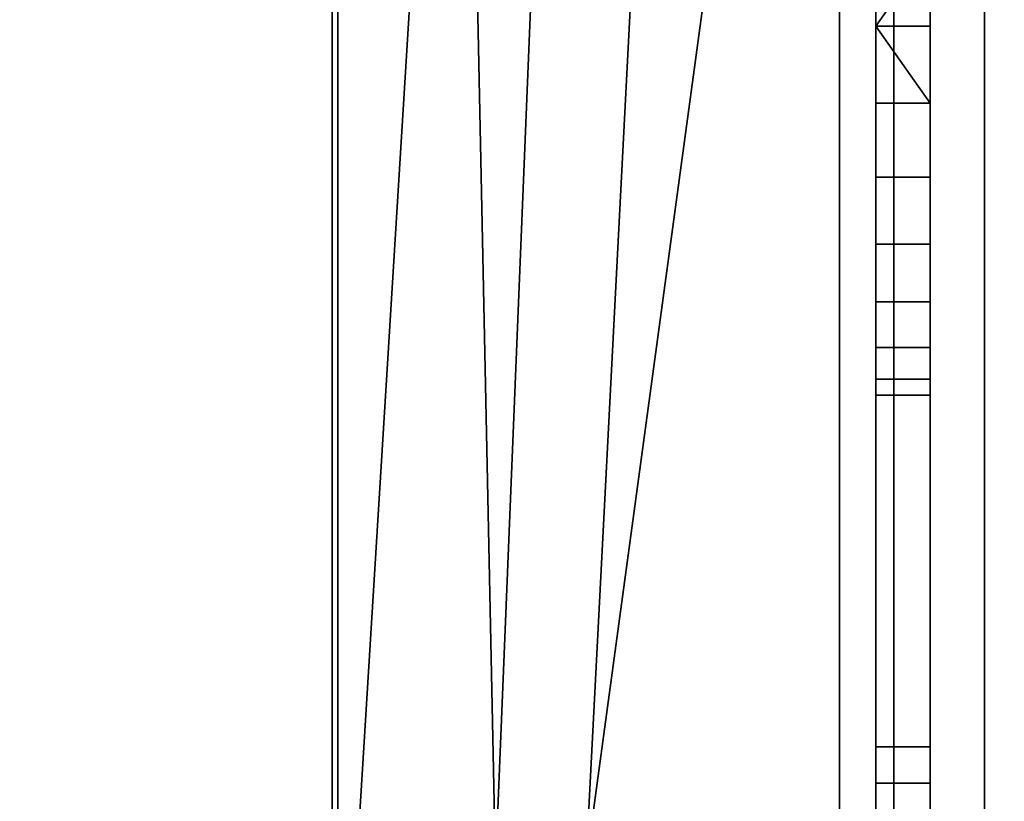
# Model space of a CAD drawing. Header units: millimetres. Extents: x -603 to 3703, y -115 to 249.
# Tile 660 of 1056: x 1950 to 1977, y 21 to 43. Entities that reach past the tile are written whole.
import ezdxf

# ---------------------------------------------------------------- set-up
doc = ezdxf.new("R2010")
doc.units = ezdxf.units.MM
doc.layers.add('152', color=7, linetype='Continuous', true_color=0xffffff)

# ---------------------------------------------------------------- blocks, each defined once
blk = doc.blocks.new('UG_SURFACE_002')
at = {"layer": '152', "color": 252, "linetype": 'Continuous', "lineweight": 35}
for points in [[(2165, -13.3, 2212.25), (2165, 230.4, 2212.25), (835, 230.4, 2212.25), (835, -13.3, 2212.25)], [(985, -13.3, 2062.25), (985, 230.4, 2062.25), (2015, 230.4, 2062.25), (2015, -13.3, 2062.25)]]:
    blk.add_3dface(points, dxfattribs=at)
blk = doc.blocks.new('UG_SURFACE_111')
at = {"layer": '152', "color": 7, "linetype": 'Continuous', "lineweight": 35}
for points in [[(1958.65, 11.15, 2003.9), (1958.65, 229.15, 2003.9), (1041.35, 229.15, 2003.9), (1041.35, 11.15, 2003.9)], [(1041.5, 11.15, 2003.75), (1041.5, 229.15, 2003.75), (1958.5, 229.15, 2003.75), (1958.5, 11.15, 2003.75)], [(1958.5, 11.15, 2003.75), (1958.5, 229.15, 2003.75), (1958.65, 229.15, 2003.9), (1958.65, 11.15, 2003.9)]]:
    blk.add_3dface(points, dxfattribs=at)
blk = doc.blocks.new('UG_SURFACE_112')
at = {"layer": '152', "color": 41, "linetype": 'Continuous', "lineweight": 35}
for points in [[(1958.65, 229.15, 2003.9), (1958.65, 11.15, 2003.9), (1041.35, 11.15, 2003.9), (1041.35, 229.15, 2003.9)], [(1963, 19.5, 2008.25), (1958.65, 229.15, 2003.9), (1970.5, 229.15, 2015.75), (1970.5, 203.3, 2015.75)], [(1963, 19.5, 2008.25), (1963, 11.15, 2008.25), (1958.65, 11.15, 2003.9), (1958.65, 229.15, 2003.9)], [(1972.5, 71, 2017.75), (1965.5, 19.5, 2010.75), (1963, 19.5, 2008.25), (1970.5, 203.3, 2015.75)], [(1972.5, 19, 2017.75), (1972.5, 71, 2017.75), (1027.5, 71, 2017.75), (1027.5, 19, 2017.75)], [(1965.5, 19.5, 2010.75), (1972.5, 71, 2017.75), (1972.5, 19, 2017.75)]]:
    blk.add_3dface(points, dxfattribs=at)
blk = doc.blocks.new('UG_SURFACE_119')
at = {"layer": '152', "color": 7, "linetype": 'Continuous', "lineweight": 35}
for points in [[(1958.5, 11.15, -5.75), (1958.5, 229.15, -5.75), (1958.65, 229.15, -5.75), (1958.65, 11.15, -5.75)], [(1958.5, 229.15, 2003.75), (1958.5, 11.15, 2003.75), (1958.65, 11.15, 2003.9), (1958.65, 229.15, 2003.9)], [(1958.5, 11.15, 2003.75), (1958.5, 229.15, 2003.75), (1958.5, 229.15, -5.75), (1958.5, 11.15, -5.75)], [(1958.65, 11.15, -5.75), (1958.65, 229.15, -5.75), (1958.65, 229.15, 2003.9), (1958.65, 11.15, 2003.9)]]:
    blk.add_3dface(points, dxfattribs=at)
blk = doc.blocks.new('UG_SURFACE_123')
at = {"layer": '152', "color": 41, "linetype": 'Continuous', "lineweight": 35}
for points in [[(1958.65, 229.15, -5.75), (1958.65, 11.15, -5.75), (1958.65, 11.15, 2003.9), (1958.65, 229.15, 2003.9)], [(1958.65, 11.15, -5.75), (1958.65, 229.15, -5.75), (1970.5, 229.15, -5.75), (1970.5, 203.3, -5.75)], [(1970.5, 203.3, 2015.75), (1970.5, 229.15, 2015.75), (1958.65, 229.15, 2003.9), (1958.65, 11.15, 2003.9)], [(1958.65, 11.15, -5.75), (1970.5, 203.3, -5.75), (1963, 19.5, -5.75)], [(1963, 19.5, 2008.25), (1970.5, 203.3, 2015.75), (1958.65, 11.15, 2003.9)], [(1970.5, 203.3, -5.75), (1972.5, 71, -5.75), (1965.5, 19.5, -5.75), (1963, 19.5, -5.75)], [(1963, 19.5, 2008.25), (1965.5, 19.5, 2010.75), (1975, 203.3, 2020.25), (1970.5, 203.3, 2015.75)], [(1972.5, 71, 2017.75), (1975, 203.3, 2020.25), (1965.5, 19.5, 2010.75)], [(1965.5, 19.5, -5.75), (1972.5, 71, -5.75), (1972.5, 19, -5.75)], [(1972.5, 19, 2017.75), (1972.5, 71, 2017.75), (1965.5, 19.5, 2010.75)], [(1972.5, 19, -5.75), (1972.5, 71, -5.75), (1972.5, 71, 2017.75), (1972.5, 19, 2017.75)]]:
    blk.add_3dface(points, dxfattribs=at)
blk = doc.blocks.new('UG_SURFACE_128')
at = {"layer": '152', "color": 252, "linetype": 'Continuous', "lineweight": 35}
for points in [[(1974, 69.5, 2020.25), (1026, 69.5, 2020.25), (1671.3, 22.801, 2020.25), (1673.8, 22.801, 2020.25)], [(1026, 69.5, 2018.75), (1974, 69.5, 2018.75), (1922.7, 22.801, 2018.75), (1920.2, 22.801, 2018.75)], [(1974, 69.5, 2020.25), (1673.8, 22.801, 2020.25), (1685.2, 22.801, 2020.25)], [(1685.2, 22.801, 2020.25), (1687.7, 22.801, 2020.25), (1974, 69.5, 2020.25)], [(1974, 69.5, 2020.25), (1687.7, 22.801, 2020.25), (1906.3, 22.801, 2020.25)], [(1906.3, 22.801, 2020.25), (1908.8, 22.801, 2020.25), (1974, 69.5, 2020.25)], [(1974, 69.5, 2020.25), (1908.8, 22.801, 2020.25), (1920.2, 22.801, 2020.25)], [(1920.2, 22.801, 2020.25), (1922.7, 22.801, 2020.25), (1974, 69.5, 2020.25)], [(1922.7, 22.801, 2020.25), (1922.7, 18.08, 2020.25), (1974, 18.08, 2020.25), (1974, 69.5, 2020.25)], [(1974, 69.5, 2018.75), (1974, 18.08, 2018.75), (1922.7, 18.08, 2018.75), (1922.7, 22.801, 2018.75)], [(1974, 18.08, 2018.75), (1974, 69.5, 2018.75), (1974, 69.5, 2020.25), (1974, 18.08, 2020.25)]]:
    blk.add_3dface(points, dxfattribs=at)
blk = doc.blocks.new('UG_SURFACE_129')
at = {"layer": '152', "color": 252, "linetype": 'Continuous', "lineweight": 35}
for points in [[(1973.5, 69.5, -5.75), (1973.5, 52.894, 133.679), (1973.5, 40.569, 701.974), (1973.5, 42.7, 701.75)], [(1973.5, 42.7, 701.75), (1973.5, 44.831, 701.974), (1973.5, 69.5, -5.75)], [(1973.5, 69.5, -5.75), (1973.5, 22.801, 73.95), (1973.5, 22.801, 76.45), (1973.5, 51.577, 129.625)], [(1973.5, 69.5, -5.75), (1973.5, 22.801, 60.05), (1973.5, 22.801, 62.55)], [(1973.5, 46.869, 1875.114), (1973.5, 42.7, 1876), (1973.5, 18.08, 2006.25), (1973.5, 69.5, 2006.25)], [(1973.5, 22.801, 62.55), (1973.5, 22.801, 73.95), (1973.5, 69.5, -5.75)], [(1973.5, 69.5, -5.75), (1973.5, 18.08, -5.75), (1973.5, 18.08, 60.05), (1973.5, 22.801, 60.05)], [(1975, 18.08, 2006.25), (1975, 69.5, 2006.25), (1973.5, 69.5, 2006.25), (1973.5, 18.08, 2006.25)], [(1973.5, 18.08, -5.75), (1973.5, 69.5, -5.75), (1975, 69.5, -5.75), (1975, 18.08, -5.75)], [(1975, 69.5, -5.75), (1975, 22.801, 73.95), (1975, 22.801, 62.55)], [(1975, 22.801, 62.55), (1975, 22.801, 60.05), (1975, 69.5, -5.75)], [(1975, 22.801, 76.45), (1975, 22.801, 73.95), (1975, 69.5, -5.75), (1975, 44.831, 124.724)], [(1975, 69.5, 2006.25), (1975, 22.801, 1936.45), (1975, 22.801, 1933.95), (1975, 52.448, 1868.917)], [(1975, 52.894, 1287.929), (1975, 42.7, 722.25), (1975, 46.869, 721.364), (1975, 69.5, 2006.25)], [(1975, 69.5, 2006.25), (1975, 18.08, 2006.25), (1975, 18.08, 1936.45), (1975, 22.801, 1936.45)], [(1975, 22.801, 60.05), (1975, 18.08, 60.05), (1975, 18.08, -5.75), (1975, 69.5, -5.75)], [(1973.5, 52.894, 133.679), (1973.5, 36.675, 703.708), (1973.5, 40.569, 701.974)], [(1973.5, 32.506, 710.929), (1973.5, 33.823, 706.875), (1973.5, 52.894, 133.679), (1973.5, 52.448, 137.917)], [(1973.5, 33.823, 706.875), (1973.5, 36.675, 703.708), (1973.5, 52.894, 133.679)], [(1975, 52.894, 1287.929), (1975, 44.831, 1855.724), (1975, 40.569, 1855.724), (1975, 22.801, 1626.45)], [(1975, 22.801, 1626.45), (1975, 22.801, 1623.95), (1975, 52.894, 1287.929)], [(1975, 52.894, 1287.929), (1975, 38.531, 721.364), (1975, 42.7, 722.25)], [(1975, 52.894, 1287.929), (1975, 51.577, 1283.875), (1975, 32.506, 710.929), (1975, 32.952, 715.167)], [(1975, 32.952, 715.167), (1975, 35.083, 718.859), (1975, 52.894, 1287.929)], [(1975, 52.448, 1292.167), (1975, 52.894, 1287.929), (1975, 22.801, 1623.95)], [(1975, 52.894, 1287.929), (1975, 35.083, 718.859), (1975, 38.531, 721.364)], [(1973.5, 52.448, 137.917), (1973.5, 50.317, 141.609), (1973.5, 32.506, 710.929)], [(1975, 50.317, 1295.859), (1975, 52.448, 1292.167), (1975, 22.801, 1623.95)], [(1975, 50.317, 1872.609), (1975, 52.448, 1868.917), (1975, 22.801, 1933.95)], [(1973.5, 48.725, 126.458), (1973.5, 51.577, 129.625), (1973.5, 22.801, 76.45)], [(1975, 51.577, 706.875), (1975, 48.725, 703.708), (1975, 42.7, 145), (1975, 46.869, 144.114)], [(1975, 32.506, 710.929), (1975, 51.577, 1283.875), (1975, 48.725, 1280.708)], [(1973.5, 32.506, 710.929), (1973.5, 50.317, 141.609), (1973.5, 46.869, 144.114)], [(1975, 22.801, 1623.95), (1975, 46.869, 1298.364), (1975, 50.317, 1295.859)], [(1975, 50.317, 1872.609), (1975, 22.801, 1933.95), (1975, 22.801, 1922.55)], [(1975, 22.801, 1922.55), (1975, 22.801, 1920.05), (1975, 50.317, 1872.609)], [(1975, 46.869, 1875.114), (1975, 50.317, 1872.609), (1975, 22.801, 1920.05)], [(1973.5, 44.831, 124.724), (1973.5, 48.725, 126.458), (1973.5, 22.801, 76.45)], [(1975, 48.725, 703.708), (1975, 44.831, 701.974), (1975, 42.7, 145)], [(1975, 48.725, 1280.708), (1975, 44.831, 1278.974), (1975, 32.506, 710.929)], [(1973.5, 46.869, 1875.114), (1975, 46.869, 1875.114), (1975, 42.7, 1876), (1973.5, 42.7, 1876)], [(1973.5, 46.869, 721.364), (1973.5, 40.569, 1278.974), (1973.5, 42.7, 1278.75)], [(1973.5, 46.869, 1298.364), (1973.5, 40.569, 1855.724), (1973.5, 42.7, 1855.5)], [(1973.5, 42.7, 1278.75), (1973.5, 44.831, 1278.974), (1973.5, 46.869, 721.364)], [(1973.5, 46.869, 721.364), (1973.5, 33.823, 1283.875), (1973.5, 36.675, 1280.708)], [(1973.5, 42.7, 1855.5), (1973.5, 44.831, 1855.724), (1973.5, 46.869, 1298.364)], [(1973.5, 46.869, 1298.364), (1973.5, 33.823, 1860.625), (1973.5, 36.675, 1857.458)], [(1973.5, 36.675, 1280.708), (1973.5, 40.569, 1278.974), (1973.5, 46.869, 721.364)], [(1973.5, 36.675, 1857.458), (1973.5, 40.569, 1855.724), (1973.5, 46.869, 1298.364)], [(1973.5, 46.869, 721.364), (1973.5, 42.7, 722.25), (1973.5, 32.506, 1287.929), (1973.5, 33.823, 1283.875)], [(1973.5, 46.869, 1298.364), (1973.5, 42.7, 1299.25), (1973.5, 32.506, 1864.679), (1973.5, 33.823, 1860.625)], [(1973.5, 46.869, 144.114), (1973.5, 42.7, 145), (1973.5, 32.506, 710.929)], [(1973.5, 46.869, 1298.364), (1975, 46.869, 1298.364), (1975, 42.7, 1299.25), (1973.5, 42.7, 1299.25)], [(1973.5, 46.869, 721.364), (1975, 46.869, 721.364), (1975, 42.7, 722.25), (1973.5, 42.7, 722.25)], [(1973.5, 46.869, 144.114), (1975, 46.869, 144.114), (1975, 42.7, 145), (1973.5, 42.7, 145)], [(1975, 42.7, 1299.25), (1975, 46.869, 1298.364), (1975, 22.801, 1623.95)], [(1975, 42.7, 1876), (1975, 46.869, 1875.114), (1975, 22.801, 1920.05)], [(1975, 40.569, 1855.724), (1975, 44.831, 1855.724), (1973.5, 42.7, 1855.5)], [(1975, 44.831, 1855.724), (1973.5, 44.831, 1855.724), (1973.5, 42.7, 1855.5)], [(1973.5, 42.7, 124.5), (1973.5, 44.831, 124.724), (1973.5, 22.801, 76.45)], [(1975, 40.569, 1278.974), (1975, 44.831, 1278.974), (1973.5, 42.7, 1278.75)], [(1975, 44.831, 1278.974), (1973.5, 44.831, 1278.974), (1973.5, 42.7, 1278.75)], [(1975, 40.569, 701.974), (1975, 44.831, 701.974), (1973.5, 42.7, 701.75)], [(1975, 44.831, 701.974), (1973.5, 44.831, 701.974), (1973.5, 42.7, 701.75)], [(1975, 40.569, 124.724), (1975, 44.831, 124.724), (1973.5, 42.7, 124.5)], [(1975, 44.831, 124.724), (1973.5, 44.831, 124.724), (1973.5, 42.7, 124.5)], [(1975, 22.801, 76.45), (1975, 44.831, 124.724), (1975, 40.569, 124.724)], [(1975, 32.506, 133.679), (1975, 44.831, 701.974), (1975, 40.569, 701.974)], [(1975, 18.08, 1006.45), (1975, 22.801, 1006.45), (1975, 44.831, 1278.974), (1975, 40.569, 1278.974)], [(1975, 44.831, 701.974), (1975, 32.952, 137.917), (1975, 35.083, 141.609)], [(1975, 44.831, 701.974), (1975, 32.506, 133.679), (1975, 32.952, 137.917)], [(1975, 35.083, 141.609), (1975, 38.531, 144.114), (1975, 44.831, 701.974)], [(1975, 38.531, 144.114), (1975, 42.7, 145), (1975, 44.831, 701.974)], [(1975, 22.801, 1006.45), (1975, 22.801, 1003.95), (1975, 32.506, 710.929), (1975, 44.831, 1278.974)], [(1973.5, 42.7, 1855.5), (1973.5, 40.569, 1855.724), (1975, 40.569, 1855.724)], [(1973.5, 42.7, 1876), (1975, 42.7, 1876), (1975, 38.531, 1875.114), (1973.5, 38.531, 1875.114)], [(1973.5, 42.7, 722.25), (1973.5, 18.08, 893.017), (1973.5, 18.08, 942.783)], [(1973.5, 22.801, 76.45), (1973.5, 40.569, 124.724), (1973.5, 42.7, 124.5)], [(1973.5, 42.7, 145), (1973.5, 18.08, 273.017), (1973.5, 18.08, 322.783)], [(1973.5, 42.7, 1876), (1973.5, 22.801, 1920.05), (1973.5, 22.801, 1922.55)], [(1973.5, 18.08, 1920.05), (1973.5, 22.801, 1920.05), (1973.5, 42.7, 1876), (1973.5, 38.531, 1875.114)], [(1973.5, 42.7, 722.25), (1973.5, 18.08, 843.25), (1973.5, 18.08, 893.017)], [(1973.5, 42.7, 145), (1973.5, 38.531, 144.114), (1973.5, 18.08, 223.25), (1973.5, 18.08, 273.017)], [(1973.5, 42.7, 1876), (1973.5, 22.801, 1933.95), (1973.5, 22.801, 1936.45)], [(1973.5, 22.801, 1922.55), (1973.5, 22.801, 1933.95), (1973.5, 42.7, 1876)], [(1973.5, 32.506, 1864.679), (1973.5, 42.7, 1299.25), (1973.5, 22.801, 1623.95), (1973.5, 22.801, 1626.45)], [(1973.5, 42.7, 1299.25), (1973.5, 22.801, 1610.05), (1973.5, 22.801, 1612.55)], [(1973.5, 42.7, 1299.25), (1973.5, 38.531, 1298.364), (1973.5, 22.801, 1313.95), (1973.5, 22.801, 1316.45)], [(1973.5, 42.7, 722.25), (1973.5, 38.531, 721.364), (1973.5, 18.08, 793.483), (1973.5, 18.08, 843.25)], [(1973.5, 18.08, 322.783), (1973.5, 18.08, 370.05), (1973.5, 22.801, 370.05), (1973.5, 42.7, 145)], [(1973.5, 22.801, 1936.45), (1973.5, 18.08, 2006.25), (1973.5, 42.7, 1876)], [(1973.5, 22.801, 1612.55), (1973.5, 22.801, 1623.95), (1973.5, 42.7, 1299.25)], [(1973.5, 22.801, 1316.45), (1973.5, 22.801, 1610.05), (1973.5, 42.7, 1299.25)], [(1973.5, 18.08, 942.783), (1973.5, 18.08, 990.05), (1973.5, 22.801, 990.05), (1973.5, 42.7, 722.25)], [(1973.5, 32.506, 1287.929), (1973.5, 42.7, 722.25), (1973.5, 22.801, 1003.95), (1973.5, 22.801, 1006.45)], [(1973.5, 42.7, 722.25), (1973.5, 22.801, 990.05), (1973.5, 22.801, 992.55)], [(1973.5, 22.801, 992.55), (1973.5, 22.801, 1003.95), (1973.5, 42.7, 722.25)], [(1973.5, 32.506, 710.929), (1973.5, 42.7, 145), (1973.5, 22.801, 693.95), (1973.5, 22.801, 696.45)], [(1973.5, 42.7, 145), (1973.5, 22.801, 680.05), (1973.5, 22.801, 682.55)], [(1973.5, 42.7, 145), (1973.5, 22.801, 383.95), (1973.5, 22.801, 386.45)], [(1973.5, 42.7, 145), (1973.5, 22.801, 370.05), (1973.5, 22.801, 372.55)], [(1973.5, 22.801, 682.55), (1973.5, 22.801, 693.95), (1973.5, 42.7, 145)], [(1973.5, 22.801, 386.45), (1973.5, 22.801, 680.05), (1973.5, 42.7, 145)], [(1973.5, 22.801, 372.55), (1973.5, 22.801, 383.95), (1973.5, 42.7, 145)], [(1973.5, 42.7, 1278.75), (1973.5, 40.569, 1278.974), (1975, 40.569, 1278.974)], [(1973.5, 42.7, 1299.25), (1975, 42.7, 1299.25), (1975, 38.531, 1298.364), (1973.5, 38.531, 1298.364)], [(1973.5, 42.7, 701.75), (1973.5, 40.569, 701.974), (1975, 40.569, 701.974)], [(1973.5, 42.7, 722.25), (1975, 42.7, 722.25), (1975, 38.531, 721.364), (1973.5, 38.531, 721.364)], [(1973.5, 42.7, 124.5), (1973.5, 40.569, 124.724), (1975, 40.569, 124.724)], [(1973.5, 42.7, 145), (1975, 42.7, 145), (1975, 38.531, 144.114), (1973.5, 38.531, 144.114)], [(1975, 38.531, 1298.364), (1975, 42.7, 1299.25), (1975, 22.801, 1623.95), (1975, 22.801, 1612.55)], [(1975, 22.801, 1920.05), (1975, 38.531, 1875.114), (1975, 42.7, 1876)], [(1973.5, 36.675, 1857.458), (1975, 36.675, 1857.458), (1975, 40.569, 1855.724), (1973.5, 40.569, 1855.724)], [(1973.5, 22.801, 76.45), (1973.5, 18.08, 76.45), (1973.5, 36.675, 126.458), (1973.5, 40.569, 124.724)], [(1973.5, 36.675, 1280.708), (1975, 36.675, 1280.708), (1975, 40.569, 1278.974), (1973.5, 40.569, 1278.974)], [(1973.5, 36.675, 703.708), (1975, 36.675, 703.708), (1975, 40.569, 701.974), (1973.5, 40.569, 701.974)], [(1973.5, 36.675, 126.458), (1975, 36.675, 126.458), (1975, 40.569, 124.724), (1973.5, 40.569, 124.724)], [(1975, 40.569, 124.724), (1975, 36.675, 126.458), (1975, 18.08, 76.45), (1975, 22.801, 76.45)], [(1975, 22.801, 1626.45), (1975, 40.569, 1855.724), (1975, 36.675, 1857.458)], [(1975, 40.569, 701.974), (1975, 36.675, 703.708), (1975, 22.801, 693.95), (1975, 32.506, 133.679)], [(1975, 18.08, 1006.45), (1975, 40.569, 1278.974), (1975, 36.675, 1280.708)], [(1973.5, 38.531, 1875.114), (1975, 38.531, 1875.114), (1975, 35.083, 1872.609), (1973.5, 35.083, 1872.609)], [(1973.5, 18.08, 1920.05), (1973.5, 38.531, 1875.114), (1973.5, 35.083, 1872.609)], [(1973.5, 22.801, 1302.55), (1973.5, 22.801, 1313.95), (1973.5, 38.531, 1298.364), (1973.5, 35.083, 1295.859)], [(1973.5, 38.531, 144.114), (1973.5, 35.083, 141.609), (1973.5, 18.08, 173.483), (1973.5, 18.08, 223.25)], [(1973.5, 38.531, 721.364), (1973.5, 35.083, 718.859), (1973.5, 18.08, 743.717), (1973.5, 18.08, 793.483)], [(1973.5, 38.531, 1298.364), (1975, 38.531, 1298.364), (1975, 35.083, 1295.859), (1973.5, 35.083, 1295.859)], [(1973.5, 38.531, 721.364), (1975, 38.531, 721.364), (1975, 35.083, 718.859), (1973.5, 35.083, 718.859)], [(1973.5, 38.531, 144.114), (1975, 38.531, 144.114), (1975, 35.083, 141.609), (1973.5, 35.083, 141.609)], [(1975, 38.531, 1298.364), (1975, 22.801, 1612.55), (1975, 22.801, 1610.05)], [(1975, 22.801, 1610.05), (1975, 22.801, 1316.45), (1975, 38.531, 1298.364)], [(1975, 22.801, 1316.45), (1975, 22.801, 1313.95), (1975, 38.531, 1298.364)], [(1975, 35.083, 1295.859), (1975, 38.531, 1298.364), (1975, 22.801, 1313.95), (1975, 22.801, 1302.55)], [(1975, 35.083, 1872.609), (1975, 38.531, 1875.114), (1975, 22.801, 1920.05)], [(1973.5, 33.823, 1860.625), (1975, 33.823, 1860.625), (1975, 36.675, 1857.458), (1973.5, 36.675, 1857.458)], [(1973.5, 33.823, 129.625), (1973.5, 36.675, 126.458), (1973.5, 18.08, 76.45), (1973.5, 18.08, 123.717)], [(1973.5, 33.823, 1283.875), (1975, 33.823, 1283.875), (1975, 36.675, 1280.708), (1973.5, 36.675, 1280.708)], [(1973.5, 33.823, 706.875), (1975, 33.823, 706.875), (1975, 36.675, 703.708), (1973.5, 36.675, 703.708)], [(1973.5, 33.823, 129.625), (1975, 33.823, 129.625), (1975, 36.675, 126.458), (1973.5, 36.675, 126.458)], [(1975, 18.08, 76.45), (1975, 36.675, 126.458), (1975, 33.823, 129.625)], [(1975, 18.08, 1006.45), (1975, 36.675, 1280.708), (1975, 33.823, 1283.875)], [(1975, 36.675, 1857.458), (1975, 33.823, 1860.625), (1975, 22.801, 1626.45)], [(1975, 36.675, 703.708), (1975, 33.823, 706.875), (1975, 22.801, 696.45), (1975, 22.801, 693.95)], [(1973.5, 35.083, 1872.609), (1975, 35.083, 1872.609), (1975, 32.952, 1868.917), (1973.5, 32.952, 1868.917)], [(1973.5, 35.083, 1872.609), (1973.5, 32.952, 1868.917), (1973.5, 18.08, 1862.83), (1973.5, 18.08, 1920.05)], [(1973.5, 35.083, 1295.859), (1973.5, 32.952, 1292.167), (1973.5, 22.801, 1300.05), (1973.5, 22.801, 1302.55)], [(1973.5, 18.08, 743.717), (1973.5, 35.083, 718.859), (1973.5, 32.952, 715.167)], [(1973.5, 35.083, 141.609), (1973.5, 32.952, 137.917), (1973.5, 18.08, 173.483)], [(1973.5, 35.083, 1295.859), (1975, 35.083, 1295.859), (1975, 32.952, 1292.167), (1973.5, 32.952, 1292.167)], [(1973.5, 35.083, 718.859), (1975, 35.083, 718.859), (1975, 32.952, 715.167), (1973.5, 32.952, 715.167)], [(1973.5, 35.083, 141.609), (1975, 35.083, 141.609), (1975, 32.952, 137.917), (1973.5, 32.952, 137.917)], [(1975, 22.801, 1920.05), (1975, 32.952, 1868.917), (1975, 35.083, 1872.609)], [(1975, 22.801, 1302.55), (1975, 22.801, 1300.05), (1975, 32.952, 1292.167), (1975, 35.083, 1295.859)], [(1973.5, 32.506, 1864.679), (1975, 32.506, 1864.679), (1975, 33.823, 1860.625), (1973.5, 33.823, 1860.625)], [(1973.5, 32.506, 133.679), (1973.5, 33.823, 129.625), (1973.5, 18.08, 123.717)], [(1973.5, 32.506, 1287.929), (1975, 32.506, 1287.929), (1975, 33.823, 1283.875), (1973.5, 33.823, 1283.875)], [(1973.5, 32.506, 710.929), (1975, 32.506, 710.929), (1975, 33.823, 706.875), (1973.5, 33.823, 706.875)], [(1973.5, 32.506, 133.679), (1975, 32.506, 133.679), (1975, 33.823, 129.625), (1973.5, 33.823, 129.625)], [(1975, 18.08, 76.45), (1975, 33.823, 129.625), (1975, 32.506, 133.679)], [(1975, 18.08, 696.45), (1975, 22.801, 696.45), (1975, 33.823, 706.875), (1975, 32.506, 710.929)], [(1975, 33.823, 1860.625), (1975, 32.506, 1864.679), (1975, 22.801, 1626.45)], [(1975, 22.801, 1300.05), (1975, 33.823, 1283.875), (1975, 32.506, 1287.929)], [(1975, 33.823, 1283.875), (1975, 22.801, 1300.05), (1975, 18.08, 1300.05), (1975, 18.08, 1006.45)], [(1973.5, 32.952, 1868.917), (1975, 32.952, 1868.917), (1975, 32.506, 1864.679), (1973.5, 32.506, 1864.679)], [(1973.5, 18.08, 1862.83), (1973.5, 32.952, 1868.917), (1973.5, 32.506, 1864.679)], [(1973.5, 18.08, 123.717), (1973.5, 18.08, 173.483), (1973.5, 32.952, 137.917), (1973.5, 32.506, 133.679)], [(1973.5, 32.952, 1292.167), (1973.5, 32.506, 1287.929), (1973.5, 22.801, 1300.05)], [(1973.5, 22.801, 696.45), (1973.5, 32.952, 715.167), (1973.5, 32.506, 710.929)], [(1973.5, 32.952, 715.167), (1973.5, 22.801, 696.45), (1973.5, 18.08, 696.45), (1973.5, 18.08, 743.717)], [(1973.5, 32.952, 1292.167), (1975, 32.952, 1292.167), (1975, 32.506, 1287.929), (1973.5, 32.506, 1287.929)], [(1973.5, 32.952, 715.167), (1975, 32.952, 715.167), (1975, 32.506, 710.929), (1973.5, 32.506, 710.929)], [(1973.5, 32.952, 137.917), (1975, 32.952, 137.917), (1975, 32.506, 133.679), (1973.5, 32.506, 133.679)], [(1975, 32.506, 1864.679), (1975, 32.952, 1868.917), (1975, 22.801, 1920.05)], [(1975, 32.506, 1287.929), (1975, 32.952, 1292.167), (1975, 22.801, 1300.05)], [(1973.5, 32.506, 1864.679), (1973.5, 18.08, 1743.39), (1973.5, 18.08, 1803.11)], [(1973.5, 32.506, 1864.679), (1973.5, 22.801, 1626.45), (1973.5, 18.08, 1683.67), (1973.5, 18.08, 1743.39)], [(1973.5, 32.506, 1287.929), (1973.5, 18.08, 1183.11), (1973.5, 18.08, 1242.83)], [(1973.5, 32.506, 1287.929), (1973.5, 18.08, 1123.39), (1973.5, 18.08, 1183.11)], [(1973.5, 32.506, 1287.929), (1973.5, 22.801, 1006.45), (1973.5, 18.08, 1063.67), (1973.5, 18.08, 1123.39)], [(1973.5, 18.08, 1803.11), (1973.5, 18.08, 1862.83), (1973.5, 32.506, 1864.679)], [(1973.5, 18.08, 1242.83), (1973.5, 18.08, 1300.05), (1973.5, 22.801, 1300.05), (1973.5, 32.506, 1287.929)], [(1975, 32.506, 133.679), (1975, 22.801, 383.95), (1975, 22.801, 372.55)], [(1975, 22.801, 372.55), (1975, 22.801, 370.05), (1975, 32.506, 133.679)], [(1975, 22.801, 370.05), (1975, 18.08, 76.45), (1975, 32.506, 133.679)], [(1975, 32.506, 133.679), (1975, 22.801, 682.55), (1975, 22.801, 680.05)], [(1975, 32.506, 133.679), (1975, 22.801, 693.95), (1975, 22.801, 682.55)], [(1975, 22.801, 680.05), (1975, 22.801, 386.45), (1975, 32.506, 133.679)], [(1975, 32.506, 710.929), (1975, 22.801, 1003.95), (1975, 22.801, 992.55)], [(1975, 22.801, 386.45), (1975, 22.801, 383.95), (1975, 32.506, 133.679)], [(1975, 22.801, 992.55), (1975, 22.801, 990.05), (1975, 32.506, 710.929)], [(1975, 22.801, 990.05), (1975, 18.08, 696.45), (1975, 32.506, 710.929)], [(1975, 22.801, 1920.05), (1975, 22.801, 1626.45), (1975, 32.506, 1864.679)], [(1973.5, 22.801, 1626.45), (1973.5, 18.08, 1626.45), (1973.5, 18.08, 1683.67)], [(1973.5, 22.801, 1610.05), (1973.5, 18.08, 1493.11), (1973.5, 18.08, 1552.83)], [(1973.5, 22.801, 1610.05), (1973.5, 22.801, 1316.45), (1973.5, 18.08, 1433.39), (1973.5, 18.08, 1493.11)], [(1973.5, 22.801, 1316.45), (1973.5, 18.08, 1373.67), (1973.5, 18.08, 1433.39)], [(1973.5, 22.801, 680.05), (1973.5, 18.08, 583.017), (1973.5, 18.08, 632.783)], [(1973.5, 22.801, 1316.45), (1973.5, 18.08, 1316.45), (1973.5, 18.08, 1373.67)], [(1973.5, 22.801, 680.05), (1973.5, 18.08, 533.25), (1973.5, 18.08, 583.017)], [(1973.5, 22.801, 1006.45), (1973.5, 18.08, 1006.45), (1973.5, 18.08, 1063.67)], [(1973.5, 22.801, 680.05), (1973.5, 22.801, 386.45), (1973.5, 18.08, 483.483), (1973.5, 18.08, 533.25)], [(1973.5, 22.801, 1922.55), (1973.5, 21.801, 1922.55), (1973.5, 21.801, 1933.95), (1973.5, 22.801, 1933.95)], [(1973.5, 18.08, 1552.83), (1973.5, 18.08, 1610.05), (1973.5, 22.801, 1610.05)], [(1973.5, 22.801, 386.45), (1973.5, 18.08, 433.717), (1973.5, 18.08, 483.483)], [(1973.5, 22.801, 1612.55), (1973.5, 21.801, 1612.55), (1973.5, 21.801, 1623.95), (1973.5, 22.801, 1623.95)], [(1973.5, 22.801, 386.45), (1973.5, 18.08, 386.45), (1973.5, 18.08, 433.717)], [(1973.5, 22.801, 1302.55), (1973.5, 21.801, 1302.55), (1973.5, 21.801, 1313.95), (1973.5, 22.801, 1313.95)], [(1973.5, 22.801, 992.55), (1973.5, 21.801, 992.55), (1973.5, 21.801, 1003.95), (1973.5, 22.801, 1003.95)], [(1973.5, 18.08, 632.783), (1973.5, 18.08, 680.05), (1973.5, 22.801, 680.05)], [(1973.5, 22.801, 682.55), (1973.5, 21.801, 682.55), (1973.5, 21.801, 693.95), (1973.5, 22.801, 693.95)], [(1973.5, 22.801, 62.55), (1973.5, 21.801, 62.55), (1973.5, 21.801, 73.95), (1973.5, 22.801, 73.95)], [(1973.5, 22.801, 372.55), (1973.5, 21.801, 372.55), (1973.5, 21.801, 383.95), (1973.5, 22.801, 383.95)], [(1973.5, 22.801, 1936.45), (1973.5, 18.08, 1936.45), (1973.5, 18.08, 2006.25)], [(1973.5, 22.801, 76.45), (1973.5, 22.801, 73.95), (1975, 22.801, 73.95), (1975, 22.801, 76.45)], [(1973.5, 22.801, 73.95), (1973.5, 21.801, 73.95), (1975, 21.801, 73.95), (1975, 22.801, 73.95)], [(1973.5, 21.801, 62.55), (1973.5, 22.801, 62.55), (1975, 22.801, 62.55), (1975, 21.801, 62.55)], [(1973.5, 22.801, 62.55), (1973.5, 22.801, 60.05), (1975, 22.801, 60.05), (1975, 22.801, 62.55)], [(1973.5, 22.801, 1936.45), (1973.5, 22.801, 1933.95), (1975, 22.801, 1933.95), (1975, 22.801, 1936.45)], [(1973.5, 22.801, 1933.95), (1973.5, 21.801, 1933.95), (1975, 21.801, 1933.95), (1975, 22.801, 1933.95)], [(1973.5, 21.801, 1922.55), (1973.5, 22.801, 1922.55), (1975, 22.801, 1922.55), (1975, 21.801, 1922.55)], [(1973.5, 22.801, 1922.55), (1973.5, 22.801, 1920.05), (1975, 22.801, 1920.05), (1975, 22.801, 1922.55)], [(1973.5, 22.801, 1626.45), (1973.5, 22.801, 1623.95), (1975, 22.801, 1623.95), (1975, 22.801, 1626.45)], [(1973.5, 22.801, 1623.95), (1973.5, 21.801, 1623.95), (1975, 21.801, 1623.95), (1975, 22.801, 1623.95)], [(1973.5, 21.801, 1612.55), (1973.5, 22.801, 1612.55), (1975, 22.801, 1612.55), (1975, 21.801, 1612.55)], [(1973.5, 22.801, 1612.55), (1973.5, 22.801, 1610.05), (1975, 22.801, 1610.05), (1975, 22.801, 1612.55)], [(1973.5, 22.801, 1316.45), (1973.5, 22.801, 1313.95), (1975, 22.801, 1313.95), (1975, 22.801, 1316.45)], [(1973.5, 22.801, 1313.95), (1973.5, 21.801, 1313.95), (1975, 21.801, 1313.95), (1975, 22.801, 1313.95)], [(1973.5, 21.801, 1302.55), (1973.5, 22.801, 1302.55), (1975, 22.801, 1302.55), (1975, 21.801, 1302.55)], [(1973.5, 22.801, 1302.55), (1973.5, 22.801, 1300.05), (1975, 22.801, 1300.05), (1975, 22.801, 1302.55)], [(1973.5, 22.801, 1006.45), (1973.5, 22.801, 1003.95), (1975, 22.801, 1003.95), (1975, 22.801, 1006.45)], [(1973.5, 22.801, 1003.95), (1973.5, 21.801, 1003.95), (1975, 21.801, 1003.95), (1975, 22.801, 1003.95)], [(1973.5, 21.801, 992.55), (1973.5, 22.801, 992.55), (1975, 22.801, 992.55), (1975, 21.801, 992.55)], [(1973.5, 22.801, 992.55), (1973.5, 22.801, 990.05), (1975, 22.801, 990.05), (1975, 22.801, 992.55)], [(1973.5, 22.801, 696.45), (1973.5, 22.801, 693.95), (1975, 22.801, 693.95), (1975, 22.801, 696.45)], [(1973.5, 22.801, 693.95), (1973.5, 21.801, 693.95), (1975, 21.801, 693.95), (1975, 22.801, 693.95)], [(1973.5, 21.801, 682.55), (1973.5, 22.801, 682.55), (1975, 22.801, 682.55), (1975, 21.801, 682.55)], [(1973.5, 22.801, 682.55), (1973.5, 22.801, 680.05), (1975, 22.801, 680.05), (1975, 22.801, 682.55)], [(1973.5, 22.801, 386.45), (1973.5, 22.801, 383.95), (1975, 22.801, 383.95), (1975, 22.801, 386.45)], [(1973.5, 22.801, 383.95), (1973.5, 21.801, 383.95), (1975, 21.801, 383.95), (1975, 22.801, 383.95)], [(1973.5, 21.801, 372.55), (1973.5, 22.801, 372.55), (1975, 22.801, 372.55), (1975, 21.801, 372.55)], [(1973.5, 22.801, 372.55), (1973.5, 22.801, 370.05), (1975, 22.801, 370.05), (1975, 22.801, 372.55)], [(1973.5, 18.08, 76.45), (1973.5, 22.801, 76.45), (1975, 22.801, 76.45), (1975, 18.08, 76.45)], [(1975, 18.08, 370.05), (1975, 22.801, 370.05), (1973.5, 22.801, 370.05), (1973.5, 18.08, 370.05)], [(1973.5, 18.08, 386.45), (1973.5, 22.801, 386.45), (1975, 22.801, 386.45), (1975, 18.08, 386.45)], [(1975, 18.08, 680.05), (1975, 22.801, 680.05), (1973.5, 22.801, 680.05), (1973.5, 18.08, 680.05)], [(1973.5, 18.08, 696.45), (1973.5, 22.801, 696.45), (1975, 22.801, 696.45), (1975, 18.08, 696.45)], [(1975, 18.08, 990.05), (1975, 22.801, 990.05), (1973.5, 22.801, 990.05), (1973.5, 18.08, 990.05)], [(1973.5, 18.08, 1006.45), (1973.5, 22.801, 1006.45), (1975, 22.801, 1006.45), (1975, 18.08, 1006.45)], [(1975, 18.08, 1300.05), (1975, 22.801, 1300.05), (1973.5, 22.801, 1300.05), (1973.5, 18.08, 1300.05)], [(1973.5, 18.08, 1316.45), (1973.5, 22.801, 1316.45), (1975, 22.801, 1316.45), (1975, 18.08, 1316.45)], [(1975, 18.08, 1610.05), (1975, 22.801, 1610.05), (1973.5, 22.801, 1610.05), (1973.5, 18.08, 1610.05)], [(1973.5, 18.08, 1626.45), (1973.5, 22.801, 1626.45), (1975, 22.801, 1626.45), (1975, 18.08, 1626.45)], [(1975, 18.08, 1920.05), (1975, 22.801, 1920.05), (1973.5, 22.801, 1920.05), (1973.5, 18.08, 1920.05)], [(1973.5, 18.08, 1936.45), (1973.5, 22.801, 1936.45), (1975, 22.801, 1936.45), (1975, 18.08, 1936.45)], [(1975, 18.08, 60.05), (1975, 22.801, 60.05), (1973.5, 22.801, 60.05), (1973.5, 18.08, 60.05)], [(1975, 22.801, 370.05), (1975, 18.08, 370.05), (1975, 18.08, 76.45)], [(1975, 22.801, 680.05), (1975, 18.08, 386.45), (1975, 22.801, 386.45)], [(1975, 22.801, 73.95), (1975, 21.801, 73.95), (1975, 21.801, 62.55), (1975, 22.801, 62.55)], [(1975, 22.801, 383.95), (1975, 21.801, 383.95), (1975, 21.801, 372.55), (1975, 22.801, 372.55)], [(1975, 22.801, 680.05), (1975, 18.08, 680.05), (1975, 18.08, 386.45)], [(1975, 22.801, 693.95), (1975, 21.801, 693.95), (1975, 21.801, 682.55), (1975, 22.801, 682.55)], [(1975, 22.801, 990.05), (1975, 18.08, 990.05), (1975, 18.08, 696.45)], [(1975, 22.801, 1003.95), (1975, 21.801, 1003.95), (1975, 21.801, 992.55), (1975, 22.801, 992.55)], [(1975, 22.801, 1610.05), (1975, 18.08, 1316.45), (1975, 22.801, 1316.45)], [(1975, 22.801, 1313.95), (1975, 21.801, 1313.95), (1975, 21.801, 1302.55), (1975, 22.801, 1302.55)], [(1975, 22.801, 1610.05), (1975, 18.08, 1610.05), (1975, 18.08, 1316.45)], [(1975, 22.801, 1920.05), (1975, 18.08, 1920.05), (1975, 18.08, 1626.45), (1975, 22.801, 1626.45)], [(1975, 22.801, 1623.95), (1975, 21.801, 1623.95), (1975, 21.801, 1612.55), (1975, 22.801, 1612.55)], [(1975, 22.801, 1933.95), (1975, 21.801, 1933.95), (1975, 21.801, 1922.55), (1975, 22.801, 1922.55)], [(1973.5, 21.801, 73.95), (1973.5, 21.801, 62.55), (1975, 21.801, 62.55), (1975, 21.801, 73.95)], [(1973.5, 21.801, 1933.95), (1973.5, 21.801, 1922.55), (1975, 21.801, 1922.55), (1975, 21.801, 1933.95)], [(1973.5, 21.801, 1623.95), (1973.5, 21.801, 1612.55), (1975, 21.801, 1612.55), (1975, 21.801, 1623.95)], [(1973.5, 21.801, 1313.95), (1973.5, 21.801, 1302.55), (1975, 21.801, 1302.55), (1975, 21.801, 1313.95)], [(1973.5, 21.801, 1003.95), (1973.5, 21.801, 992.55), (1975, 21.801, 992.55), (1975, 21.801, 1003.95)], [(1973.5, 21.801, 693.95), (1973.5, 21.801, 682.55), (1975, 21.801, 682.55), (1975, 21.801, 693.95)], [(1973.5, 21.801, 383.95), (1973.5, 21.801, 372.55), (1975, 21.801, 372.55), (1975, 21.801, 383.95)]]:
    blk.add_3dface(points, dxfattribs=at)
blk = doc.blocks.new('UG_SURFACE_152')
at = {"layer": '152', "color": 252, "linetype": 'Continuous', "lineweight": 35}
for points in [[(1023.5, -30.22, 2021.75), (1976.5, -30.22, 2021.75), (1976.5, 62.62, 2021.75), (1023.5, 62.62, 2021.75)], [(1025, -30.22, 2020.25), (1025, 62.62, 2020.25), (1975, 62.62, 2020.25), (1975, -30.22, 2020.25)], [(1975, -30.22, 2020.25), (1975, 62.62, 2020.25), (1976.5, 62.62, 2021.75), (1976.5, -30.22, 2021.75)]]:
    blk.add_3dface(points, dxfattribs=at)
blk = doc.blocks.new('UG_SURFACE_153')
at = {"layer": '152', "color": 252, "linetype": 'Continuous', "lineweight": 35}
for points in [[(1975, 62.62, 2020.25), (1975, 62.62, -7.75), (1975, -30.22, -7.75), (1975, -30.22, 2020.25)], [(1975, -30.22, -7.75), (1975, 62.62, -7.75), (1976.5, 62.62, -7.75), (1976.5, -30.22, -7.75)], [(1976.5, -30.22, 2021.75), (1976.5, 62.62, 2021.75), (1975, 62.62, 2020.25), (1975, -30.22, 2020.25)], [(1976.5, 62.62, 2021.75), (1976.5, -30.22, 2021.75), (1976.5, -30.22, -7.75), (1976.5, 62.62, -7.75)]]:
    blk.add_3dface(points, dxfattribs=at)

msp = doc.modelspace()

# ---------------------------------------------------------------- linework, layer by layer
at = {"layer": '152', "color": 252, "linetype": 'Continuous', "lineweight": -3, "true_color": 0x939598}
for p, q in [((1958.5, 11.15, -5.75), (1958.5, 229.15, -5.75)), ((1958.5, 11.15, 2003.75), (1958.5, 229.15, 2003.75)), ((1958.5, 11.15, 2003.75), (1958.5, 229.15, 2003.75)), ((1958.65, 229.15, 2003.9), (1958.65, 11.15, 2003.9)), ((1958.65, 229.15, -5.75), (1958.65, 11.15, -5.75)), ((1958.65, 11.15, -5.75), (1958.65, 229.15, -5.75)), ((1958.65, 11.15, 2003.9), (1958.65, 229.15, 2003.9)), ((1958.65, 229.15, 2003.9), (1958.65, 11.15, 2003.9)), ((1958.65, 11.15, 2003.9), (1958.65, 229.15, 2003.9)), ((1972.5, 19, -5.75), (1972.5, 71, -5.75)), ((1972.5, 71, 2017.75), (1972.5, 19, 2017.75)), ((1972.5, 71, 2017.75), (1972.5, 19, 2017.75)), ((1973.5, 18.08, 2006.25), (1973.5, 69.5, 2006.25)), ((1973.5, 18.08, -5.75), (1973.5, 69.5, -5.75)), ((1974, 69.5, 2018.75), (1974, 18.08, 2018.75)), ((1974, 69.5, 2020.25), (1974, 18.08, 2020.25)), ((1975, 18.08, -5.75), (1975, 69.5, -5.75)), ((1975, 18.08, 2006.25), (1975, 69.5, 2006.25)), ((1975, -30.22, 2020.25), (1975, 62.62, 2020.25)), ((1975, -30.22, -7.75), (1975, 62.62, -7.75)), ((1975, -30.22, 2020.25), (1975, 62.62, 2020.25)), ((1976.5, -30.22, 2021.75), (1976.5, 62.62, 2021.75)), ((1976.5, -30.22, 2021.75), (1976.5, 62.62, 2021.75)), ((1976.5, -30.22, -7.75), (1976.5, 62.62, -7.75)), ((1973.5, 22.801, 73.95), (1973.5, 21.801, 73.95)), ((1973.5, 22.801, 990.05), (1973.5, 18.08, 990.05)), ((1973.5, 18.08, 1936.45), (1973.5, 22.801, 1936.45)), ((1975, 22.801, 370.05), (1973.5, 22.801, 370.05)), ((1975, 22.801, 990.05), (1973.5, 22.801, 990.05)), ((1975, 22.801, 1933.95), (1973.5, 22.801, 1933.95)), ((1975, 22.801, 1626.45), (1973.5, 22.801, 1626.45)), ((1973.5, 18.08, 1006.45), (1973.5, 22.801, 1006.45)), ((1973.5, 22.801, 693.95), (1973.5, 21.801, 693.95)), ((1973.5, 22.801, 62.55), (1973.5, 22.801, 60.05)), ((1973.5, 22.801, 383.95), (1973.5, 21.801, 383.95)), ((1973.5, 22.801, 76.45), (1973.5, 22.801, 73.95)), ((1975, 22.801, 60.05), (1973.5, 22.801, 60.05)), ((1973.5, 22.801, 1922.55), (1973.5, 22.801, 1920.05)), ((1975, 22.801, 383.95), (1973.5, 22.801, 383.95)), ((1973.5, 22.801, 370.05), (1973.5, 18.08, 370.05)), ((1973.5, 22.801, 1920.05), (1973.5, 18.08, 1920.05)), ((1975, 22.801, 992.55), (1973.5, 22.801, 992.55)), ((1973.5, 22.801, 1313.95), (1973.5, 21.801, 1313.95)), ((1975, 22.801, 1922.55), (1973.5, 22.801, 1922.55)), ((1973.5, 18.08, 1626.45), (1973.5, 22.801, 1626.45)), ((1975, 22.801, 1612.55), (1973.5, 22.801, 1612.55)), ((1973.5, 21.801, 992.55), (1973.5, 22.801, 992.55)), ((1975, 22.801, 1610.05), (1973.5, 22.801, 1610.05)), ((1973.5, 21.801, 682.55), (1973.5, 22.801, 682.55)), ((1975, 22.801, 1920.05), (1973.5, 22.801, 1920.05)), ((1975, 22.801, 1936.45), (1973.5, 22.801, 1936.45)), ((1973.5, 21.801, 1922.55), (1973.5, 22.801, 1922.55)), ((1973.5, 22.801, 1612.55), (1973.5, 22.801, 1610.05)), ((1975, 22.801, 682.55), (1973.5, 22.801, 682.55)), ((1975, 22.801, 76.45), (1973.5, 22.801, 76.45)), ((1973.5, 18.08, 76.45), (1973.5, 22.801, 76.45)), ((1973.5, 21.801, 372.55), (1973.5, 22.801, 372.55)), ((1975, 22.801, 1623.95), (1973.5, 22.801, 1623.95)), ((1973.5, 22.801, 1610.05), (1973.5, 18.08, 1610.05)), ((1975, 22.801, 1316.45), (1973.5, 22.801, 1316.45)), ((1973.5, 22.801, 1300.05), (1973.5, 18.08, 1300.05)), ((1975, 22.801, 1003.95), (1973.5, 22.801, 1003.95)), ((1973.5, 21.801, 1612.55), (1973.5, 22.801, 1612.55)), ((1975, 22.801, 1302.55), (1973.5, 22.801, 1302.55)), ((1975, 22.801, 696.45), (1973.5, 22.801, 696.45)), ((1973.5, 22.801, 992.55), (1973.5, 22.801, 990.05)), ((1973.5, 18.08, 696.45), (1973.5, 22.801, 696.45)), ((1975, 22.801, 73.95), (1973.5, 22.801, 73.95)), ((1973.5, 22.801, 1003.95), (1973.5, 21.801, 1003.95)), ((1973.5, 22.801, 1936.45), (1973.5, 22.801, 1933.95)), ((1975, 22.801, 680.05), (1973.5, 22.801, 680.05)), ((1973.5, 22.801, 60.05), (1973.5, 18.08, 60.05)), ((1973.5, 18.08, 386.45), (1973.5, 22.801, 386.45)), ((1973.5, 18.08, 1316.45), (1973.5, 22.801, 1316.45)), ((1973.5, 22.801, 682.55), (1973.5, 22.801, 680.05)), ((1975, 22.801, 1006.45), (1973.5, 22.801, 1006.45)), ((1975, 22.801, 1300.05), (1973.5, 22.801, 1300.05)), ((1973.5, 22.801, 680.05), (1973.5, 18.08, 680.05)), ((1975, 22.801, 62.55), (1973.5, 22.801, 62.55)), ((1973.5, 22.801, 696.45), (1973.5, 22.801, 693.95)), ((1973.5, 22.801, 1933.95), (1973.5, 21.801, 1933.95)), ((1973.5, 21.801, 62.55), (1973.5, 22.801, 62.55)), ((1973.5, 22.801, 1623.95), (1973.5, 21.801, 1623.95)), ((1973.5, 22.801, 1302.55), (1973.5, 22.801, 1300.05)), ((1973.5, 22.801, 1316.45), (1973.5, 22.801, 1313.95)), ((1975, 22.801, 372.55), (1973.5, 22.801, 372.55)), ((1975, 22.801, 693.95), (1973.5, 22.801, 693.95)), ((1973.5, 22.801, 386.45), (1973.5, 22.801, 383.95)), ((1973.5, 22.801, 1626.45), (1973.5, 22.801, 1623.95)), ((1973.5, 21.801, 1302.55), (1973.5, 22.801, 1302.55)), ((1975, 22.801, 1313.95), (1973.5, 22.801, 1313.95)), ((1973.5, 22.801, 1006.45), (1973.5, 22.801, 1003.95)), ((1973.5, 22.801, 372.55), (1973.5, 22.801, 370.05)), ((1975, 22.801, 386.45), (1973.5, 22.801, 386.45)), ((1975, 22.801, 1300.05), (1975, 18.08, 1300.05)), ((1975, 21.801, 1612.55), (1975, 22.801, 1612.55)), ((1975, 21.801, 62.55), (1975, 22.801, 62.55)), ((1975, 22.801, 1922.55), (1975, 22.801, 1920.05)), ((1975, 22.801, 62.55), (1975, 22.801, 60.05)), ((1975, 22.801, 386.45), (1975, 22.801, 383.95)), ((1975, 22.801, 693.95), (1975, 21.801, 693.95)), ((1975, 22.801, 1610.05), (1975, 18.08, 1610.05)), ((1975, 22.801, 73.95), (1975, 21.801, 73.95)), ((1975, 22.801, 1936.45), (1975, 22.801, 1933.95)), ((1975, 21.801, 1302.55), (1975, 22.801, 1302.55)), ((1975, 18.08, 386.45), (1975, 22.801, 386.45)), ((1975, 22.801, 1313.95), (1975, 21.801, 1313.95)), ((1975, 22.801, 1623.95), (1975, 21.801, 1623.95)), ((1975, 22.801, 1920.05), (1975, 18.08, 1920.05)), ((1975, 21.801, 682.55), (1975, 22.801, 682.55)), ((1975, 22.801, 1006.45), (1975, 22.801, 1003.95)), ((1975, 22.801, 682.55), (1975, 22.801, 680.05)), ((1975, 22.801, 76.45), (1975, 22.801, 73.95)), ((1975, 22.801, 680.05), (1975, 18.08, 680.05)), ((1975, 21.801, 372.55), (1975, 22.801, 372.55)), ((1975, 21.801, 1922.55), (1975, 22.801, 1922.55)), ((1975, 18.08, 1626.45), (1975, 22.801, 1626.45)), ((1975, 22.801, 383.95), (1975, 21.801, 383.95)), ((1975, 22.801, 992.55), (1975, 22.801, 990.05)), ((1975, 22.801, 1302.55), (1975, 22.801, 1300.05)), ((1975, 22.801, 990.05), (1975, 18.08, 990.05)), ((1975, 18.08, 1936.45), (1975, 22.801, 1936.45)), ((1975, 22.801, 372.55), (1975, 22.801, 370.05)), ((1975, 22.801, 1003.95), (1975, 21.801, 1003.95)), ((1975, 18.08, 1006.45), (1975, 22.801, 1006.45)), ((1975, 22.801, 1933.95), (1975, 21.801, 1933.95)), ((1975, 22.801, 60.05), (1975, 18.08, 60.05)), ((1975, 22.801, 1626.45), (1975, 22.801, 1623.95)), ((1975, 18.08, 76.45), (1975, 22.801, 76.45)), ((1975, 18.08, 696.45), (1975, 22.801, 696.45)), ((1975, 22.801, 370.05), (1975, 18.08, 370.05)), ((1975, 21.801, 992.55), (1975, 22.801, 992.55)), ((1975, 22.801, 1316.45), (1975, 22.801, 1313.95)), ((1975, 22.801, 696.45), (1975, 22.801, 693.95)), ((1975, 22.801, 1612.55), (1975, 22.801, 1610.05)), ((1975, 18.08, 1316.45), (1975, 22.801, 1316.45)), ((1973.5, 21.801, 1313.95), (1973.5, 21.801, 1302.55)), ((1975, 21.801, 1313.95), (1973.5, 21.801, 1313.95)), ((1975, 21.801, 1003.95), (1973.5, 21.801, 1003.95)), ((1975, 21.801, 682.55), (1973.5, 21.801, 682.55)), ((1975, 21.801, 73.95), (1973.5, 21.801, 73.95)), ((1975, 21.801, 1302.55), (1973.5, 21.801, 1302.55)), ((1973.5, 21.801, 383.95), (1973.5, 21.801, 372.55)), ((1975, 21.801, 1922.55), (1973.5, 21.801, 1922.55)), ((1975, 21.801, 1623.95), (1973.5, 21.801, 1623.95)), ((1975, 21.801, 383.95), (1973.5, 21.801, 383.95)), ((1973.5, 21.801, 1003.95), (1973.5, 21.801, 992.55)), ((1973.5, 21.801, 1933.95), (1973.5, 21.801, 1922.55)), ((1975, 21.801, 372.55), (1973.5, 21.801, 372.55)), ((1973.5, 21.801, 73.95), (1973.5, 21.801, 62.55)), ((1975, 21.801, 992.55), (1973.5, 21.801, 992.55)), ((1975, 21.801, 1933.95), (1973.5, 21.801, 1933.95)), ((1973.5, 21.801, 1623.95), (1973.5, 21.801, 1612.55)), ((1975, 21.801, 62.55), (1973.5, 21.801, 62.55)), ((1975, 21.801, 1612.55), (1973.5, 21.801, 1612.55)), ((1973.5, 21.801, 693.95), (1973.5, 21.801, 682.55)), ((1975, 21.801, 693.95), (1973.5, 21.801, 693.95)), ((1975, 21.801, 693.95), (1975, 21.801, 682.55)), ((1975, 21.801, 1313.95), (1975, 21.801, 1302.55)), ((1975, 21.801, 1003.95), (1975, 21.801, 992.55)), ((1975, 21.801, 383.95), (1975, 21.801, 372.55)), ((1975, 21.801, 1623.95), (1975, 21.801, 1612.55)), ((1975, 21.801, 1933.95), (1975, 21.801, 1922.55)), ((1975, 21.801, 73.95), (1975, 21.801, 62.55))]:
    msp.add_line(p, q, dxfattribs=at)
at = {"layer": '152', "color": 252, "linetype": 'Continuous', "lineweight": -3, "true_color": 0x939598, "extrusion": (1, 0, 0)}
for centre in [(42.7, 1865.75, 1973.5), (42.7, 1289, 1973.5), (42.7, 712, 1973.5), (42.7, 134.75, 1973.5)]:
    msp.add_circle(centre, 10.25, dxfattribs=at)
at = {"layer": '152', "color": 252, "linetype": 'Continuous', "lineweight": -3, "true_color": 0x939598, "extrusion": (-1, 0, 0)}
for centre in [(-42.7, 1289, -1975), (-42.7, 712, -1975), (-42.7, 1865.75, -1975), (-42.7, 134.75, -1975)]:
    msp.add_circle(centre, 10.25, dxfattribs=at)

# ---------------------------------------------------------------- block references
at = {"layer": '152', "color": 252, "linetype": 'Continuous', "lineweight": -3, "true_color": 0x939598}
for name in ['UG_SURFACE_111', 'UG_SURFACE_119', 'UG_SURFACE_002', 'UG_SURFACE_112', 'UG_SURFACE_123', 'UG_SURFACE_152', 'UG_SURFACE_153', 'UG_SURFACE_128', 'UG_SURFACE_129']:
    msp.add_blockref(name, (0, 0), dxfattribs=at)

doc.saveas('drawing.dxf')
